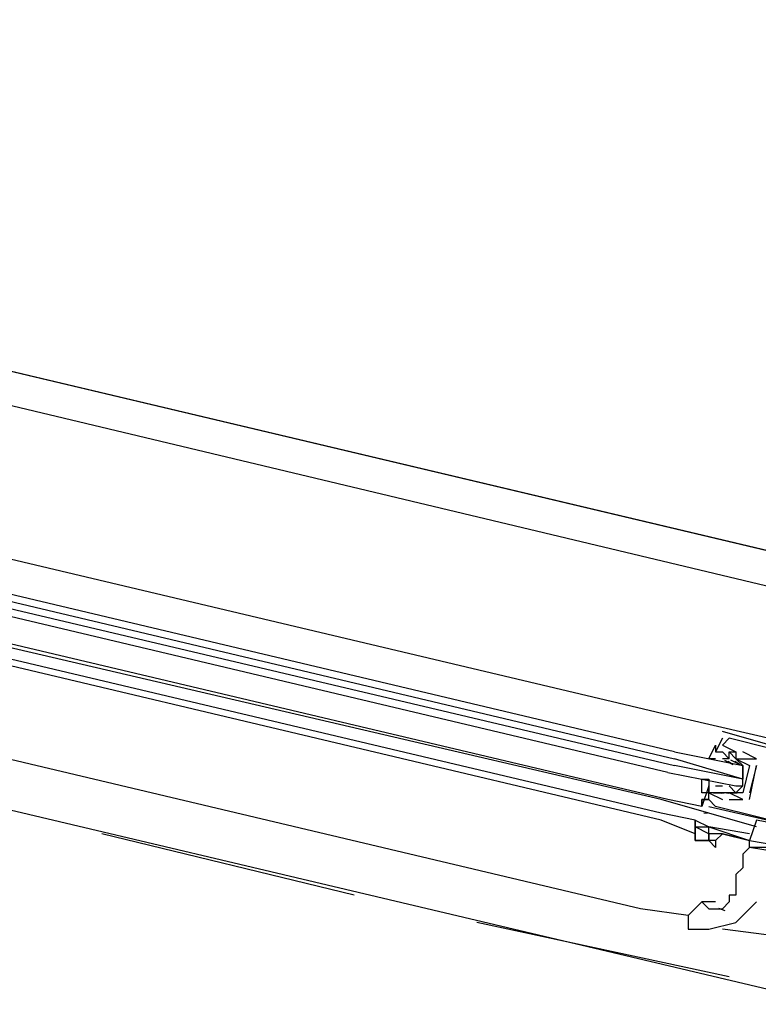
# Model space of a CAD drawing. Header units: feet. Extents: x -79 to 198, y -22 to 181.
# Tile 264 of 318: x 86.13 to 87.58, y 149 to 150.93. Entities that reach past the tile are written whole.
import ezdxf

# ---------------------------------------------------------------- set-up
doc = ezdxf.new("R2010")
doc.units = ezdxf.units.FT
doc.layers.add('A-LINEA', color=7, linetype='CONTINUOUS')

msp = doc.modelspace()

# ---------------------------------------------------------------- linework, layer by layer
at = {"layer": 'A-LINEA'}
for p, q in [((88.24, 149.7378), (79.1867, 151.8844)), ((79.7867, 151.6844), (87.8933, 149.7511)), ((79.6, 150.9244), (87.72, 149.0044)), ((83.88, 150.4044), (87.4267, 149.5644)), ((87.4, 149.4044), (83.8533, 150.2444)), ((87.3867, 149.4044), (83.84, 150.2311)), ((87.3867, 149.3778), (83.84, 150.2178)), ((87.3867, 149.3644), (83.84, 150.2044)), ((87.3467, 149.1911), (83.8, 150.0311)), ((87.4267, 149.5644), (87.8267, 149.4711)), ((87.5067, 149.5378), (87.5067, 149.5378)), ((87.5067, 149.5244), (87.4933, 149.4978)), ((87.5067, 149.5244), (87.5067, 149.5244)), ((87.52, 149.5244), (87.52, 149.5244)), ((87.4933, 149.4978), (87.4933, 149.4978)), ((87.5067, 149.5111), (87.5067, 149.5111)), ((87.52, 149.4978), (87.52, 149.4978)), ((87.5333, 149.4978), (87.5333, 149.4978)), ((87.5333, 149.4978), (87.5333, 149.4978)), ((87.5733, 149.4844), (87.5467, 149.4978)), ((87.5467, 149.4978), (87.5467, 149.4978)), ((87.5067, 149.4844), (87.5067, 149.4844)), ((87.52, 149.4844), (87.5067, 149.4844)), ((87.5107, 149.4814), (87.527, 149.473)), ((87.5178, 149.4796), (87.5279, 149.4734)), ((87.52, 149.4844), (87.52, 149.4844)), ((87.52, 149.4844), (87.52, 149.4844)), ((87.5228, 149.4825), (87.5408, 149.4728)), ((87.5311, 149.4796), (87.5412, 149.4734)), ((87.5333, 149.4844), (87.5333, 149.4844)), ((87.5733, 149.4844), (87.5733, 149.4844)), ((87.5733, 149.4844), (87.5733, 149.4844)), ((87.5333, 149.4711), (87.5333, 149.4711)), ((87.5467, 149.4711), (87.5467, 149.4711)), ((87.56, 149.4711), (87.5467, 149.4178)), ((87.5467, 149.4444), (87.5467, 149.4578)), ((87.5733, 149.4711), (87.56, 149.4178)), ((87.5733, 149.4711), (87.5733, 149.4711)), ((87.5733, 149.4711), (87.5733, 149.4711)), ((87.48, 149.4311), (87.4667, 149.3911)), ((87.48, 149.4311), (87.48, 149.4311)), ((87.48, 149.4178), (87.48, 149.4178)), ((87.5085, 149.417), (87.4902, 149.4167)), ((87.4933, 149.4311), (87.4933, 149.4311)), ((87.4933, 149.4311), (87.5067, 149.4311)), ((87.5165, 149.4176), (87.5046, 149.4166)), ((87.5067, 149.4311), (87.5067, 149.4311)), ((87.5067, 149.4178), (87.5067, 149.4178)), ((87.5356, 149.4169), (87.5152, 149.4164)), ((87.5298, 149.4176), (87.5179, 149.4166)), ((87.52, 149.4178), (87.52, 149.4178)), ((87.52, 149.4178), (87.52, 149.4178)), ((87.5333, 149.4311), (87.5333, 149.4311)), ((87.5467, 149.4311), (87.5467, 149.4311)), ((87.5467, 149.4178), (87.5467, 149.4178)), ((87.5467, 149.4178), (87.5467, 149.4178)), ((87.56, 149.4178), (87.56, 149.4178)), ((87.5733, 149.3511), (87.3867, 149.4044)), ((87.4667, 149.4044), (87.4667, 149.4044)), ((87.4667, 149.4044), (87.4667, 149.4044)), ((87.4667, 149.4044), (87.4667, 149.4044)), ((87.48, 149.4044), (87.48, 149.4044)), ((87.5067, 149.4044), (87.5067, 149.4044)), ((87.52, 149.4044), (87.5467, 149.4044)), ((87.52, 149.4044), (87.52, 149.4044)), ((87.5467, 149.4044), (87.5467, 149.4044)), ((87.5467, 149.4044), (87.5467, 149.4044)), ((87.56, 149.4044), (87.56, 149.4044)), ((87.4533, 149.3644), (87.3867, 149.3778)), ((87.4667, 149.3911), (87.4667, 149.3911)), ((87.4768, 149.3776), (87.4706, 149.3777)), ((87.4768, 149.3776), (87.4706, 149.3777)), ((87.4768, 149.3776), (87.4706, 149.3777)), ((87.48, 149.3911), (87.48, 149.3911)), ((87.48, 149.3911), (87.48, 149.3911)), ((87.4933, 149.3911), (87.4933, 149.3911)), ((87.4533, 149.3378), (87.3867, 149.3644)), ((87.4533, 149.3644), (87.4533, 149.3644)), ((87.64, 149.3511), (87.5733, 149.3644)), ((87.4533, 149.3511), (87.4533, 149.3511)), ((87.4533, 149.3511), (87.4533, 149.3511)), ((86.7867, 149.2178), (86.2933, 149.3378)), ((87.5067, 149.3378), (87.56, 149.3244)), ((87.56, 149.3244), (87.5067, 149.3378)), ((87.56, 149.3244), (87.56, 149.3244)), ((87.56, 149.3111), (87.56, 149.3111)), ((87.56, 149.3111), (87.56, 149.3111)), ((87.4933, 149.2044), (87.4667, 149.2044)), ((87.44, 149.1778), (87.3467, 149.1911)), ((87.4993, 149.1922), (87.5116, 149.188)), ((87.52, 149.0578), (87.0267, 149.1644)), ((87.6133, 149.1378), (87.5067, 149.1511)), ((87.52, 149.1644), (87.52, 149.1644))]:
    msp.add_line(p, q, dxfattribs=at)
for points in [[(90.72, 160.1778), (88.24, 149.7378), (79.1867, 151.8844)], [(87.4133, 149.4978), (83.8133, 150.3511), (83.8, 150.3378), (83.8133, 150.3378), (87.4133, 149.4844)], [(87.4, 149.4578), (83.8, 150.3111), (83.8, 150.3244), (87.4133, 149.4711)], [(87.7467, 149.4711), (87.68, 149.4844), (87.6933, 149.4844), (87.5067, 149.5378)], [(87.48, 149.3911), (87.6533, 149.3511), (87.6533, 149.3644), (87.68, 149.3511), (87.68, 149.3644), (87.6933, 149.3644), (87.6933, 149.3778), (87.7067, 149.4444), (87.72, 149.4578), (87.7067, 149.4578), (87.7067, 149.4711), (87.68, 149.4711), (87.68, 149.4844), (87.52, 149.5244), (87.5067, 149.5111), (87.5333, 149.4978), (87.5333, 149.4978)], [(87.4133, 149.4978), (87.5467, 149.4711), (87.5467, 149.4578), (87.5467, 149.4444), (87.4133, 149.4844)], [(87.4933, 149.4844), (87.48, 149.4844), (87.4933, 149.5111), (87.4933, 149.4978), (87.5067, 149.4978), (87.52, 149.4844), (87.52, 149.4978), (87.5333, 149.4844), (87.56, 149.4711)], [(87.52, 149.4844), (87.52, 149.4978), (87.5333, 149.4978), (87.5333, 149.4844), (87.5733, 149.4844)], [(87.52, 149.4311), (87.5333, 149.4178), (87.5467, 149.4311), (87.5467, 149.4711), (87.5333, 149.4844)], [(87.4, 149.4578), (87.5333, 149.4311), (87.5467, 149.4311), (87.5467, 149.4444), (87.4133, 149.4711)], [(87.56, 149.4044), (87.5733, 149.4711), (87.5733, 149.4711)], [(87.5467, 149.4178), (87.52, 149.4178), (87.5067, 149.4178), (87.4933, 149.4178), (87.48, 149.4178), (87.48, 149.4311), (87.48, 149.4178), (87.4667, 149.4178), (87.4667, 149.4444), (87.48, 149.4444), (87.48, 149.4311)], [(87.6533, 149.3511), (87.4933, 149.3911), (87.48, 149.4044), (87.48, 149.4178), (87.5067, 149.4044)], [(87.5467, 149.4044), (87.52, 149.4178), (87.5067, 149.4178)], [(87.48, 149.4044), (87.4667, 149.4044), (87.4667, 149.3911), (87.4, 149.4044)], [(87.4667, 149.3911), (87.4667, 149.4044), (87.48, 149.4044)], [(87.48, 149.4044), (87.4667, 149.4044), (87.4667, 149.3911)], [(87.4667, 149.3911), (87.4667, 149.4044), (87.48, 149.4044)], [(87.48, 149.4044), (87.4667, 149.4044), (87.4667, 149.3911)], [(87.4667, 149.3911), (87.4667, 149.4044), (87.48, 149.4044)], [(87.4533, 149.3644), (87.4533, 149.3511), (87.4533, 149.3511), (87.4533, 149.3244), (87.4533, 149.3244)], [(87.4533, 149.3511), (87.4533, 149.3644), (87.48, 149.3511)], [(87.5733, 149.3644), (87.56, 149.3244), (87.64, 149.3111), (87.64, 149.3511)], [(87.48, 149.3378), (87.4533, 149.3511), (87.4533, 149.3511), (87.48, 149.3511)], [(87.48, 149.3378), (87.48, 149.3244), (87.4533, 149.3244), (87.4533, 149.3511)], [(87.56, 149.3378), (87.48, 149.3511), (87.48, 149.3511), (87.56, 149.3244)], [(87.5067, 149.3378), (87.48, 149.3378), (87.48, 149.3378), (87.48, 149.3511)], [(87.4533, 149.3244), (87.4533, 149.3244), (87.4667, 149.3244), (87.48, 149.3244), (87.48, 149.3244), (87.4667, 149.3244)], [(87.4533, 149.3244), (87.4533, 149.3244), (87.4533, 149.3244)], [(87.4933, 149.3244), (87.48, 149.3244), (87.48, 149.3378)], [(87.4933, 149.3111), (87.48, 149.3244), (87.48, 149.3244)], [(87.5067, 149.3378), (87.5067, 149.3378), (87.4933, 149.3244), (87.4933, 149.3111)], [(87.56, 149.3111), (87.56, 149.3111), (87.56, 149.3244), (87.56, 149.3244), (87.64, 149.3111), (87.64, 149.2978), (87.56, 149.3111)], [(87.56, 149.3111), (87.5467, 149.2978), (87.5467, 149.2844), (87.5467, 149.2711), (87.5333, 149.2578), (87.5333, 149.2444), (87.5333, 149.2311), (87.5333, 149.2178), (87.52, 149.2178), (87.52, 149.2044), (87.5067, 149.1911)], [(87.6267, 149.2978), (87.6, 149.3111), (87.5733, 149.3111), (87.56, 149.3111), (87.56, 149.3111)], [(87.4667, 149.2044), (87.44, 149.1778), (87.44, 149.1644), (87.44, 149.1511)], [(87.44, 149.1511), (87.4533, 149.1511), (87.48, 149.1511), (87.5333, 149.1644), (87.5733, 149.2044)], [(87.4667, 149.2044), (87.48, 149.1911), (87.5067, 149.1911)]]:
    msp.add_lwpolyline(points, dxfattribs=at)

doc.saveas('drawing.dxf')
